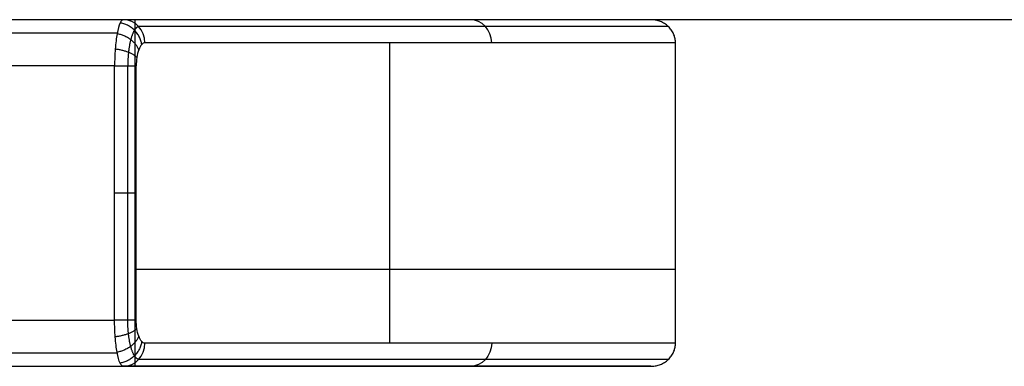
# Model space of a CAD drawing. Header units: millimetres. Extents: x 3234 to 4016, y -362 to 49.
# Tile 515 of 656: x 3610 to 3691, y 20 to 49. Entities that reach past the tile are written whole.
import ezdxf

# ---------------------------------------------------------------- set-up
doc = ezdxf.new("R2010")
doc.units = ezdxf.units.MM
doc.header["$MEASUREMENT"] = 0
doc.layers.add('Predefinito', color=18, linetype='Continuous', true_color=0x000000)

msp = doc.modelspace()

# ---------------------------------------------------------------- linework, layer by layer
at = {"layer": 'Predefinito'}
for p, q in [((3662.073, 48.736, 88.311), (3270.42, 48.736, 88.311)), ((3618.62, 48.736, -26.976), (3270.42, 48.736, -26.976)), ((3639.629, 48.736, 28.765), (3270.42, 48.736, 28.765)), ((3968.74, 48.736, 88.311), (3270.42, 48.736, 88.311)), ((3662.073, 48.736, 88.311), (3618.62, 48.736, -26.976)), ((3619.58, 48.736, 88.311), (3619.58, 20.195, 88.311)), ((3619.58, 48.736, 88.311), (3619.58, 48.736, -24.429)), ((3663.51, 48.179, 88.311), (3619.879, 48.179, -27.45)), ((3618.113, 47.622, -29.666), (3270.42, 47.622, -29.666)), ((3664.106, 46.834, 88.311), (3620.401, 46.834, -27.647)), ((3640.541, 46.834, 25.788), (3640.541, 22.098, 25.788)), ((3664.106, 22.098, 88.311), (3664.106, 46.834, 88.311)), ((3617.903, 44.931, -30.781), (3270.42, 44.931, -30.781)), ((3617.903, 24, -30.781), (3617.903, 44.931, -30.781)), ((3618.986, 24, -30.443), (3618.986, 44.931, -30.443)), ((3619.684, 24, -29.549), (3619.684, 44.931, -29.549)), ((3619.684, 28.184, -29.549), (3664.106, 28.184, 88.311)), ((3270.42, 24, -30.781), (3617.903, 24, -30.781)), ((3664.106, 22.098, 88.311), (3620.401, 22.098, -27.647)), ((3270.42, 21.309, -29.666), (3618.113, 21.309, -29.666)), ((3663.51, 20.752, 88.311), (3619.879, 20.752, -27.45)), ((3270.42, 20.195, 88.311), (3662.073, 20.195, 88.311)), ((3270.42, 20.195, -26.976), (3618.62, 20.195, -26.976)), ((3270.42, 20.195, 43.673), (3645.248, 20.195, 43.673)), ((3662.073, 20.195, 88.311), (3618.62, 20.195, -26.976)), ((3619.58, 20.195, -24.429), (3619.58, 20.195, 88.311))]:
    msp.add_line(p, q, dxfattribs=at)
at = {"layer": 'Predefinito', "extrusion": (0.352687, 3.65191e-13, 0.935741)}
msp.add_arc((46.834, -3395.607, 1250.997), 1.903, 270, 360, dxfattribs=at)
at = {"layer": 'Predefinito', "extrusion": (0.352687, 5.39587e-13, 0.935741)}
msp.add_arc((46.834, -3395.607, 1331.985), 1.903, 270, 360, dxfattribs=at)
at = {"layer": 'Predefinito', "extrusion": (-4.7586e-12, -1, -3.40688e-12)}
msp.add_arc((3617.903, -28.878, -44.931), 1.903, 270, 339.34827, dxfattribs=at)
at = {"layer": 'Predefinito', "extrusion": (5.55775e-14, -1, -1.14955e-13)}
msp.add_arc((3617.903, -28.878, -34.466), 1.903, 270, 339.34827, dxfattribs=at)
at = {"layer": 'Predefinito', "extrusion": (-2.35142e-12, 1, -1.46684e-12)}
msp.add_arc((-3617.903, -28.878, 24), 1.903, 200.65173, 270, dxfattribs=at)
at = {"layer": 'Predefinito', "extrusion": (0.352687, -9.36852e-14, 0.935741)}
msp.add_arc((22.098, -3395.607, 1250.997), 1.903, 180, 270, dxfattribs=at)
at = {"layer": 'Predefinito', "extrusion": (-0.352687, -5.2926e-13, -0.935741)}
msp.add_arc((-22.098, -3395.607, -1331.985), 1.903, 270, 0, dxfattribs=at)
at = {"layer": 'Predefinito'}
for points, knots in [([(3618.62, 48.736, -26.976), (3618.53, 48.736, -27.455), (3618.341, 48.546, -28.459), (3618.098, 47.692, -29.75), (3617.939, 46.392, -30.594), (3617.903, 45.404, -30.781), (3617.903, 44.931, -30.781)], [0.643877, 0.643877, 0.643877, 0.643877, 1.452257, 2.335466, 3.148771, 3.894232, 3.894232, 3.894232, 3.894232]), ([(3664.106, 46.834, 88.311), (3664.106, 46.887, 88.311), (3664.101, 46.996, 88.311), (3664.078, 47.161, 88.311), (3664.039, 47.328, 88.311), (3663.982, 47.495, 88.311), (3663.908, 47.66, 88.311), (3663.816, 47.819, 88.311), (3663.706, 47.972, 88.311), (3663.581, 48.115, 88.311), (3663.44, 48.246, 88.311), (3663.288, 48.363, 88.311), (3663.125, 48.465, 88.311), (3662.954, 48.551, 88.311), (3662.779, 48.621, 88.311), (3662.6, 48.674, 88.311), (3662.422, 48.711, 88.311), (3662.246, 48.732, 88.311), (3662.13, 48.736, 88.311), (3662.073, 48.736, 88.311)], [0, 0, 0, 0, 0.169165, 0.343901, 0.523979, 0.709082, 0.898788, 1.092563, 1.289753, 1.489591, 1.691199, 1.893616, 2.095823, 2.296777, 2.495449, 2.690863, 2.882126, 3.068454, 3.249193, 3.249193, 3.249193, 3.249193]), ([(3618.62, 20.195, -26.976), (3618.53, 20.195, -27.455), (3618.341, 20.385, -28.459), (3618.098, 21.239, -29.75), (3617.939, 22.539, -30.594), (3617.903, 23.528, -30.781), (3617.903, 24, -30.781)], [0.643877, 0.643877, 0.643877, 0.643877, 1.452257, 2.335466, 3.148771, 3.894232, 3.894232, 3.894232, 3.894232]), ([(3662.073, 20.195, 88.311), (3662.13, 20.195, 88.311), (3662.246, 20.199, 88.311), (3662.422, 20.221, 88.311), (3662.6, 20.257, 88.311), (3662.779, 20.31, 88.311), (3662.954, 20.38, 88.311), (3663.125, 20.466, 88.311), (3663.288, 20.568, 88.311), (3663.44, 20.686, 88.311), (3663.581, 20.817, 88.311), (3663.706, 20.959, 88.311), (3663.816, 21.112, 88.311), (3663.908, 21.272, 88.311), (3663.982, 21.436, 88.311), (3664.039, 21.603, 88.311), (3664.078, 21.77, 88.311), (3664.101, 21.935, 88.311), (3664.106, 22.044, 88.311), (3664.106, 22.098, 88.311)], [-3.249193, -3.249193, -3.249193, -3.249193, -3.068454, -2.882126, -2.690863, -2.495449, -2.296777, -2.095823, -1.893616, -1.691199, -1.489591, -1.289753, -1.092563, -0.898788, -0.709082, -0.523979, -0.343901, -0.169165, 0, 0, 0, 0])]:
    msp.add_open_spline(points, degree=3, knots=knots, dxfattribs=at)
at = {"layer": 'Predefinito', "extrusion": (0.330425, 0.349442, 0.876761)}
msp.add_rational_spline([(3620.135, 46.699, -28.351), (3619.93, 48.262, -28.897), (3618.355, 48.466, -28.385)], [1, 0.751862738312, 1], degree=2, dxfattribs=at)
at = {"layer": 'Predefinito'}
for points in [[(3619.879, 48.179, -27.45), (3619.762, 48.149, -27.845), (3619.522, 47.936, -28.652), (3619.221, 47.182, -29.659), (3619.028, 46.109, -30.302), (3618.986, 45.311, -30.443), (3618.986, 44.931, -30.443)], [(3619.879, 20.752, -27.45), (3619.762, 20.782, -27.845), (3619.522, 20.996, -28.652), (3619.221, 21.749, -29.659), (3619.028, 22.822, -30.302), (3618.986, 23.62, -30.443), (3618.986, 24, -30.443)]]:
    msp.add_rational_spline(points, [0.853553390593, 0.861416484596, 0.877295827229, 0.896517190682, 0.908569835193, 0.911204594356, 0.911200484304], degree=3, knots=[0.643877, 0.643877, 0.643877, 0.643877, 1.452257, 2.335466, 3.148771, 3.894232, 3.894232, 3.894232, 3.894232], dxfattribs=at)
at = {"layer": 'Predefinito', "extrusion": (0.253745, 0.694444, 0.67332)}
msp.add_rational_spline([(3619.886, 46.255, -29.013), (3619.526, 47.312, -29.967), (3618.106, 47.58, -29.708)], [1, 0.791589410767, 1], degree=2, dxfattribs=at)
at = {"layer": 'Predefinito', "extrusion": (0.135573, 0.923149, 0.359743)}
msp.add_rational_spline([(3619.733, 45.622, -29.42), (3619.292, 46.142, -30.588), (3617.952, 46.313, -30.522)], [1, 0.815055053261, 1], degree=2, dxfattribs=at)
at = {"layer": 'Predefinito', "extrusion": (-0.935741, -9.97316e-15, 0.352687)}
msp.add_open_spline([(3620.401, 46.834, -27.647), (3620.311, 46.834, -27.887), (3620.121, 46.738, -28.388), (3619.878, 46.311, -29.034), (3619.719, 45.661, -29.456), (3619.684, 45.167, -29.55), (3619.684, 44.931, -29.549)], degree=3, knots=[0.643877, 0.643877, 0.643877, 0.643877, 1.452257, 2.335466, 3.148771, 3.894232, 3.894232, 3.894232, 3.894232], dxfattribs=at)
at = {"layer": 'Predefinito', "extrusion": (0.935741, -4.3941e-13, -0.352687)}
msp.add_open_spline([(3620.401, 22.098, -27.647), (3620.311, 22.098, -27.887), (3620.121, 22.193, -28.388), (3619.878, 22.62, -29.034), (3619.719, 23.27, -29.456), (3619.684, 23.764, -29.55), (3619.684, 24, -29.549)], degree=3, knots=[0.643877, 0.643877, 0.643877, 0.643877, 1.452257, 2.335466, 3.148771, 3.894232, 3.894232, 3.894232, 3.894232], dxfattribs=at)
at = {"layer": 'Predefinito', "extrusion": (-0.135573, 0.923149, -0.359743)}
msp.add_rational_spline([(3619.733, 23.309, -29.42), (3619.292, 22.789, -30.588), (3617.952, 22.619, -30.522)], [1, 0.815055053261, 1], degree=2, dxfattribs=at)
at = {"layer": 'Predefinito', "extrusion": (-0.253745, 0.694444, -0.67332)}
msp.add_rational_spline([(3619.886, 22.676, -29.013), (3619.526, 21.619, -29.967), (3618.106, 21.351, -29.708)], [1, 0.791589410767, 1], degree=2, dxfattribs=at)
at = {"layer": 'Predefinito', "extrusion": (-0.330425, 0.349442, -0.876761)}
msp.add_rational_spline([(3620.135, 22.233, -28.351), (3619.93, 20.669, -28.897), (3618.355, 20.465, -28.385)], [1, 0.751862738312, 1], degree=2, dxfattribs=at)

doc.saveas('drawing.dxf')
